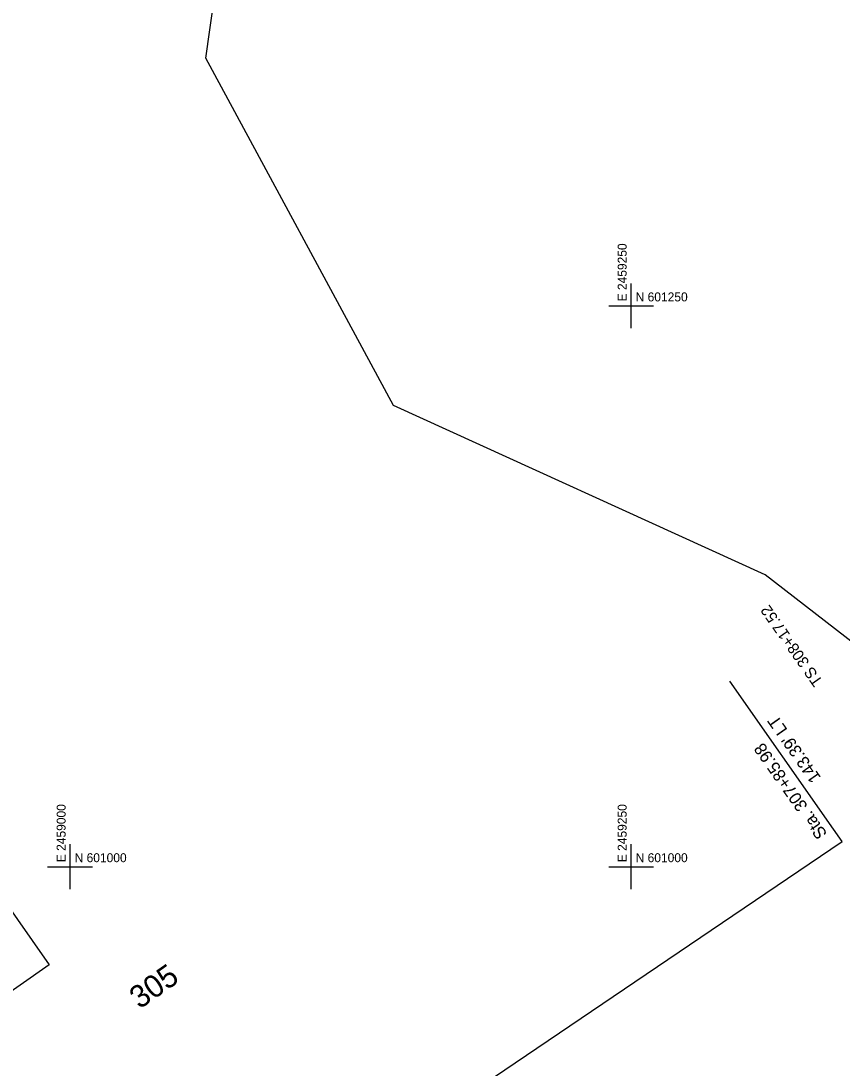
# Model space of a CAD drawing. Extents: x 2443269 to 2494951, y 591171 to 622130.
# Drawn here: x 2458978.1 to 2459344, y 600910.2 to 601377 of the extents above; entities that cross this region are included whole.
import ezdxf

# ---------------------------------------------------------------- set-up
doc = ezdxf.new("R2010")
doc.units = 0
for name, color, linetype in [('SURVEY - CENTERLINE - Preliminary Curve Text', 7, 'Continuous'), ('SURVEY - CENTERLINE - Preliminary Text', 7, 'Continuous'), ('SURVEY - CONTROL - Grid', 7, 'Continuous'), ('SURVEY - CONTROL - Grid Text', 7, 'Continuous'), ('SURVEY - CONTROL with Text', 7, 'Continuous'), ('SURVEY - DRAINAGE - Area Shapes', 7, 'Continuous'), ('SURVEY - PROPERTY - ROW Lines', 7, 'Continuous'), ('SURVEY - PROPERTY - ROW Lines Text', 7, 'Continuous')]:
    doc.layers.add(name, color=color, linetype=linetype)

msp = doc.modelspace()

# ---------------------------------------------------------------- linework, layer by layer
at = {"layer": 'SURVEY - CONTROL - Grid'}
for p, q in [((2459250, 601240), (2459250, 601260)), ((2459240, 601250), (2459260, 601250)), ((2459000, 600990), (2459000, 601010)), ((2459250, 600990), (2459250, 601010)), ((2458990, 601000), (2459010, 601000)), ((2459240, 601000), (2459260, 601000))]:
    msp.add_line(p, q, dxfattribs=at)
at = {"layer": 'SURVEY - CONTROL with Text'}
msp.add_lwpolyline([(2458793.645, 600818.275), (2458721.88, 600920.692), (2458918.883, 601058.736), (2458990.648, 600956.318)], close=True, dxfattribs=at)
at = {"layer": 'SURVEY - DRAINAGE - Area Shapes'}
msp.add_lwpolyline([(2460353.962, 601945.026), (2460249.104, 601770.977), (2460013.973, 601448.937), (2459806.928, 601226.151), (2459621.896, 601062.242), (2459499.028, 600967.526), (2459400.545, 601059.837), (2459309.68, 601130.037), (2459144.081, 601205.667), (2459060.551, 601360.442), (2459079.372, 601494.233), (2459186.712, 601618.749), (2459933.066, 602036.23), (2460201.434, 602187.308), (2460285.186, 602311.676), (2460445.562, 602442.421), (2460611.845, 602514.091), (2460491.296, 602232.712)], close=True, dxfattribs=at)
at = {"layer": 'SURVEY - PROPERTY - ROW Lines'}
msp.add_lwpolyline([(2457505.95, 599758.819), (2458654.814, 600544.619), (2459343.983, 601011.291)], dxfattribs=at)
at = {"layer": 'SURVEY - PROPERTY - ROW Lines Text'}
msp.add_lwpolyline([(2459343.983, 601011.291), (2459340.213, 601016.678), (2459293.923, 601082.741)], dxfattribs=at)

# ---------------------------------------------------------------- texts
at = {"layer": 'SURVEY - CENTERLINE - Preliminary Curve Text'}
msp.add_text('TS 308+17.52', height=5, rotation=125.01956, dxfattribs=at).set_placement((2459335.649, 601082.607))
at = {"layer": 'SURVEY - CENTERLINE - Preliminary Text'}
msp.add_text('305', height=10, rotation=35.01956, dxfattribs=at).set_placement((2459030.978, 600936.278))
at = {"layer": 'SURVEY - CONTROL - Grid Text'}
for s, p in [('E 2459250', (2459248, 601252)), ('E 2459000', (2458998, 601002)), ('E 2459250', (2459248, 601002))]:
    msp.add_text(s, height=4, rotation=90, dxfattribs=at).set_placement(p)
for s, p in [('N 601250', (2459252, 601252)), ('N 601000', (2459002, 601002)), ('N 601000', (2459252, 601002))]:
    msp.add_text(s, height=4, dxfattribs=at).set_placement(p)
at = {"layer": 'SURVEY - PROPERTY - ROW Lines Text'}
for s, p in [("143.39' LT", (2459334.796, 601039.745)), ('Sta. 307+85.98', (2459337.586, 601014.678))]:
    msp.add_text(s, height=5.5, rotation=125.0185, dxfattribs=at).set_placement(p)

doc.saveas('drawing.dxf')
